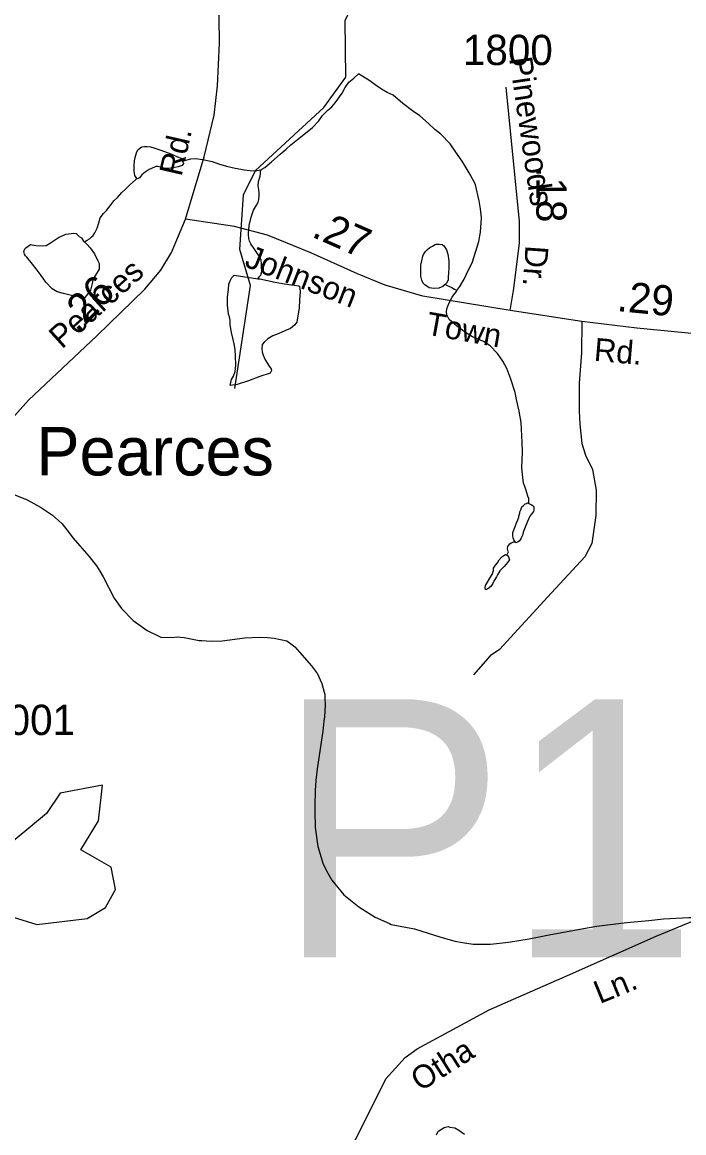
# Model space of a CAD drawing. Extents: x 2126262 to 2293712, y 749403 to 919119.
# Drawn here: x 2205393 to 2208126, y 786388 to 790975 of the extents above; entities that cross this region are included whole.
import ezdxf

# ---------------------------------------------------------------- set-up
doc = ezdxf.new("R2010")
doc.units = 0
for name, color, linetype in [('Exist Civil Demographics Community Label', 7, 'Continuous'), ('Exist Hydrographic Misc Water Feature', 7, 'Continuous'), ('Exist Hydrographic Pond Under 1500 Sq Ft', 7, 'Continuous'), ('Exist Road Non-System Type 51', 7, 'Continuous'), ('Exist Road Non-System Type 51 Label', 7, 'Continuous'), ('Exist Road Secondary Mileage Hundredths English Label', 7, 'Continuous'), ('Exist Road Secondary Structure Pipe Number Label', 7, 'Continuous'), ('Exist Road Secondary Type 51 Attributed', 7, 'Continuous'), ('Exist Road Secondary Type 51 Label', 7, 'Continuous'), ('Exist Road Secondary Type 51 Number Label', 7, 'Continuous')]:
    doc.layers.add(name, color=color, linetype=linetype)

msp = doc.modelspace()

# ---------------------------------------------------------------- linework, layer by layer
at = {"layer": 'Exist Hydrographic Misc Water Feature'}
for p, q in [((2205361.4, 789022.9), (2205413.1, 789002.2)), ((2205773.1, 788597), (2205802.9, 788554.3)), ((2205802.9, 788554.3), (2205851.1, 788504.9)), ((2205802.9, 788554.3), (2205851.1, 788504.9)), ((2205851.1, 788504.9), (2205908.1, 788462.5)), ((2205851.1, 788504.9), (2205908.1, 788462.5)), ((2206507, 788404.6), (2206519.1, 788396)), ((2206507, 788404.6), (2206519.1, 788396)), ((2206608.3, 788289.9), (2206611.2, 788286.1)), ((2206910, 787252.5), (2206917.1, 787249.3))]:
    msp.add_line(p, q, dxfattribs=at)
for points in [[(2206271.3, 789462.5), (2206335.3, 789887.6), (2206292.2, 790036.1), (2206307.2, 790262.1), (2206356.2, 790362.8), (2206638.4, 790622.7), (2206729.2, 790748.7), (2206727.4, 790981.7), (2206801.4, 791140.9), (2206908.2, 791289.6), (2207057.3, 791391.5), (2207206.4, 791618), (2207230.4, 791719.2), (2207202.3, 792057.7), (2207252.3, 792141.9)], [(2206378.9, 790365.6), (2206382.8, 790367.6), (2206394.9, 790375.7), (2206423, 790397.9), (2206458.6, 790430.2), (2206482.4, 790450.3), (2206502.1, 790468.5), (2206530.2, 790490.6), (2206555.8, 790510.8), (2206591.7, 790541), (2206617.6, 790567.2), (2206633.3, 790589.3), (2206655.1, 790611.5), (2206671.1, 790625.5), (2206684.8, 790641.7), (2206714.5, 790681.9), (2206726.6, 790705.9), (2206742.4, 790728), (2206762.1, 790744.1), (2206782.2, 790762.3)], [(2207188.2, 789867.4), (2207200.1, 789883.4), (2207217.9, 789913.6), (2207235.6, 789949.7), (2207251.4, 789981.8), (2207267, 790029.9), (2207278.6, 790070), (2207286.4, 790108), (2207290.1, 790167.9), (2207285.8, 790204), (2207279.7, 790237.9), (2207265.1, 790303.8), (2207261.2, 790313.7), (2207238.9, 790353.5), (2207210.4, 790401.3), (2207184.1, 790439.1), (2207159.9, 790473), (2207121.6, 790512.7), (2207097.6, 790532.5), (2207071.3, 790556.3), (2207035, 790588.1), (2207005.1, 790609.8), (2206964.9, 790639.6), (2206924.7, 790673.3), (2206900.5, 790685.1), (2206876.5, 790699), (2206850.3, 790716.8), (2206828.3, 790732.6), (2206800, 790750.4), (2206782.2, 790762.3)], [(2205865.4, 790330.1), (2205857.4, 790342), (2205855.2, 790360), (2205855.2, 790380), (2205856.8, 790402), (2205858.9, 790416), (2205864.6, 790436), (2205870.5, 790448), (2205876.7, 790454.1), (2205886.5, 790460.2), (2205896.6, 790462.2), (2205908.3, 790462.3), (2205922.6, 790460.5), (2205936.6, 790456.5), (2205964.7, 790446.7), (2206006.7, 790431), (2206034.6, 790419.2), (2206048.9, 790413.3), (2206054.9, 790401.4)], [(2206054.9, 790401.4), (2206058.8, 790391.4), (2206052.8, 790383.3), (2206037, 790377.3), (2206007.1, 790373), (2205995.2, 790370.9), (2205979, 790372.8), (2205953.2, 790378.6), (2205945.2, 790378.6), (2205939, 790376.6), (2205917.1, 790366.4), (2205901.1, 790356.3), (2205887.4, 790344.2), (2205877.3, 790332.1), (2205869.3, 790328.1), (2205865.4, 790330.1)], [(2206054.9, 790401.4), (2206068.8, 790405.4), (2206088.9, 790411.6), (2206107, 790411.7), (2206139, 790408), (2206176.9, 790400.2), (2206202.9, 790390.4), (2206236.8, 790380.6), (2206272.9, 790372.9), (2206311.2, 790365.2), (2206333.1, 790363.3), (2206353, 790361.5), (2206371.1, 790363.6), (2206378.9, 790365.6)], [(2206366.2, 789915.7), (2206374.2, 789925.8), (2206377.8, 789929.8), (2206381.9, 789945.8), (2206381.5, 789965.8), (2206381.5, 789977.8), (2206379.7, 789993.8), (2206369.4, 790013.7), (2206355.3, 790033.6), (2206347.1, 790045.5), (2206341.1, 790053.4), (2206337, 790059.5), (2206331.1, 790071.4), (2206328.8, 790081.4), (2206328.8, 790087.4), (2206326.8, 790093.3), (2206326.8, 790105.3), (2206328.6, 790117.4), (2206330.7, 790135.4), (2206338.3, 790169.4), (2206348.1, 790199.5), (2206360.2, 790219.5), (2206367.8, 790231.6), (2206369.8, 790243.6), (2206371.7, 790259.6), (2206371.7, 790269.6), (2206369.6, 790283.6), (2206367.4, 790299.6), (2206369.4, 790317.6), (2206375.2, 790339.6), (2206378.9, 790365.6)], [(2205649.3, 790068.7), (2205661.4, 790074.8), (2205671, 790080.8), (2205679, 790088.9), (2205685.2, 790094.9), (2205693.2, 790104.9), (2205702.8, 790125), (2205708.6, 790147.1), (2205714.7, 790167.1), (2205728.4, 790185.2), (2205740.3, 790197.3), (2205750.4, 790209.3), (2205772.1, 790239.5), (2205785.9, 790251.6), (2205803.9, 790271.7), (2205819.7, 790285.7), (2205835.7, 790301.9), (2205861.3, 790326.1), (2205865.4, 790330.1)], [(2205649.3, 790068.7), (2205659.3, 790058.8), (2205673.3, 790042.9), (2205691.5, 790019), (2205703.8, 789993.1), (2205709.8, 789979.1), (2205710.2, 789955.1), (2205696, 789931.1), (2205684.4, 789913), (2205682.3, 789900.9), (2205674.5, 789868.9), (2205656.9, 789844.8), (2205644.8, 789828.7), (2205624.9, 789840.6), (2205596.8, 789846.4), (2205563, 789854.1), (2205536.9, 789862), (2205516.6, 789873.8), (2205490.6, 789901.6), (2205470.3, 789929.5), (2205450.2, 789957.3), (2205429.9, 789983.2), (2205411.8, 790005.1), (2205405.9, 790011), (2205401.8, 790017), (2205399.5, 790028.9), (2205403.6, 790039), (2205407.5, 790043), (2205427.4, 790057.1), (2205449.4, 790053.3), (2205475.4, 790051.5), (2205491.4, 790053.6), (2205509.5, 790063.7), (2205543.1, 790085.9), (2205573, 790100.1), (2205605.2, 790104.4), (2205615.1, 790102.4), (2205627.2, 790090.5), (2205637.2, 790084.5), (2205645.4, 790070.7), (2205649.3, 790068.7)], [(2207141.9, 789893.1), (2207130.2, 789883), (2207114.2, 789876.9), (2207096.1, 789874.8), (2207084, 789876.7), (2207074.2, 789878.6), (2207056.2, 789890.5), (2207048, 789898.4), (2207043.9, 789910.4), (2207040, 789926.3), (2207039.5, 789944.3), (2207039.5, 789958.3), (2207039.3, 789972.3), (2207043.4, 789990.3), (2207047.1, 790008.3), (2207051, 790016.4), (2207059, 790028.5), (2207067, 790036.5), (2207076.9, 790044.5), (2207086.9, 790050.7), (2207098.8, 790056.7), (2207102.9, 790058.7), (2207114.8, 790058.9), (2207126.9, 790056.9), (2207134.9, 790051), (2207144.9, 790035), (2207151.1, 790017.1), (2207155.4, 789989.1), (2207155.4, 789961.2), (2207153.6, 789939.2), (2207151.9, 789923.1), (2207151.9, 789909.2), (2207145.8, 789897.1), (2207141.9, 789893.1)], [(2206366.2, 789915.7), (2206374.2, 789915.8), (2206438.1, 789902.2), (2206468.1, 789896.4), (2206494.1, 789892.6), (2206516.1, 789888.7), (2206534.1, 789886.8), (2206538.4, 789884.9), (2206540.5, 789862.9), (2206538.6, 789826.9), (2206536.8, 789794.9), (2206527.3, 789736.9), (2206519.3, 789724.8), (2206501.3, 789710.7), (2206477.7, 789700.5), (2206449.6, 789688.3), (2206427.7, 789680.2), (2206407.8, 789668.1), (2206391.8, 789653.9), (2206383.8, 789643.9), (2206382.2, 789627.9), (2206384.2, 789613.9), (2206388.3, 789600), (2206394.5, 789584), (2206402.5, 789570.1), (2206412.7, 789554.1), (2206420.7, 789544.2), (2206422.5, 789536.2), (2206416.8, 789526.2), (2206374.8, 789511.9), (2206327.2, 789493.6), (2206281.1, 789479.3), (2206251.1, 789475.1), (2206257.1, 789499.1), (2206264.9, 789513.1), (2206272.9, 789533.2), (2206274.7, 789559.2), (2206274.3, 789597.1), (2206272, 789623.1), (2206267.9, 789647.1), (2206257.7, 789693), (2206251.3, 789724.9), (2206251.3, 789744.9), (2206249.1, 789759), (2206245.2, 789768.9), (2206240.9, 789806.9), (2206240.7, 789840.8), (2206244.4, 789870.9), (2206246.4, 789892.9), (2206252.1, 789906.9), (2206258.1, 789921), (2206268.1, 789931), (2206366.2, 789915.7)], [(2207141.9, 789893.1), (2207145.8, 789889.1), (2207158.1, 789883.1), (2207168.1, 789879.2), (2207178.2, 789873.3), (2207188.2, 789867.4)], [(2207486.2, 788987.8), (2207486.2, 788997.8), (2207485.9, 789007.8), (2207481.8, 789017.7), (2207473.6, 789045.6), (2207469.5, 789057.6), (2207463.6, 789071.6), (2207459.3, 789107.5), (2207457, 789135.5), (2207458.7, 789199.5), (2207458.3, 789239.5), (2207453.8, 789321.4), (2207445.3, 789369.3), (2207435.1, 789417.3), (2207428.9, 789445.2), (2207410.7, 789501), (2207394.3, 789544.9), (2207378.1, 789574.8), (2207355.9, 789606.7), (2207325.6, 789638.4), (2207297.7, 789656.2), (2207253.4, 789675.9), (2207223.3, 789693.7), (2207187.2, 789721.4), (2207167.1, 789737.3), (2207156.8, 789747.2), (2207152.9, 789755.2), (2207146.8, 789767.1), (2207144.9, 789779.2), (2207146.6, 789791.2), (2207154.6, 789813.2), (2207168.3, 789839.2), (2207174.3, 789847.2), (2207186.2, 789863.4), (2207188.2, 789867.4)], [(2205413.1, 789002.2), (2205468, 788972.8), (2205518.1, 788938.9), (2205543.1, 788916.9)], [(2205413.1, 789002.2), (2205468, 788972.8), (2205518.1, 788938.9), (2205543.1, 788916.9)], [(2207427.1, 788831.4), (2207423.2, 788837.4), (2207421.2, 788845.3), (2207419.1, 788853.3), (2207418.9, 788861.3), (2207418.9, 788867.3), (2207424.8, 788881.4), (2207432.6, 788903.4), (2207442.7, 788927.4), (2207444.3, 788931.5), (2207444.3, 788935.5), (2207448.4, 788947.5), (2207448.4, 788953.5), (2207452.3, 788961.5), (2207456, 788973.6), (2207464, 788979.6), (2207470.2, 788985.6), (2207476.1, 788987.7), (2207480, 788989.7), (2207486.2, 788987.8)], [(2207486.2, 788987.8), (2207494.1, 788983.8), (2207498, 788981.8), (2207504.2, 788975.9), (2207506, 788971.9), (2207506, 788965.9), (2207506.5, 788959.9), (2207504.4, 788953.9), (2207490.3, 788935.8), (2207480.6, 788913.7), (2207470.8, 788889.7), (2207462.8, 788869.7), (2207460.9, 788859.7), (2207457, 788851.6), (2207453.1, 788841.6), (2207445.1, 788831.5), (2207439.2, 788827.5), (2207431.2, 788825.5), (2207427.1, 788831.4)], [(2205543.1, 788916.9), (2205558, 788903.7), (2205577.3, 788878.2)], [(2205543.1, 788916.9), (2205558, 788903.7), (2205577.3, 788878.2)], [(2205577.3, 788878.2), (2205603.4, 788843.7), (2205667.1, 788770.6), (2205699.1, 788730.2), (2205713.3, 788707.3)], [(2205577.3, 788878.2), (2205603.4, 788843.7), (2205667.1, 788770.6), (2205699.1, 788730.2), (2205713.3, 788707.3)], [(2207394.3, 788774.7), (2207401.7, 788787.3), (2207399.4, 788793.2), (2207397.4, 788801.2), (2207399.4, 788809.2), (2207407.4, 788821.3), (2207413.2, 788825.3), (2207423.2, 788829.4), (2207427.1, 788831.4)], [(2207394.3, 788774.7), (2207397.6, 788773.2), (2207401.7, 788767.2), (2207405.6, 788755.2), (2207397.8, 788743.2), (2207383.8, 788727.1), (2207366.2, 788709), (2207356.1, 788693), (2207352, 788685), (2207342.4, 788668.9), (2207336.3, 788656.8), (2207328.7, 788644.8), (2207316.6, 788634.7), (2207310.6, 788632.7), (2207306.5, 788632.6), (2207304.7, 788638.6), (2207306.3, 788648.6), (2207314.3, 788662.7), (2207324.4, 788678.8), (2207334, 788694.8), (2207340.2, 788710.8), (2207340, 788720.8), (2207347.9, 788732.9), (2207355.9, 788742.9), (2207363.5, 788755), (2207373.6, 788767.1), (2207381.6, 788773.1), (2207389.6, 788777.1), (2207394.3, 788774.7)], [(2205713.3, 788707.3), (2205727, 788685.1), (2205773.1, 788597)], [(2205713.3, 788707.3), (2205727, 788685.1), (2205773.1, 788597)], [(2205908.1, 788462.5), (2205965.1, 788435.9), (2206012.2, 788434.2)], [(2205908.1, 788462.5), (2205965.1, 788435.9), (2206012.2, 788434.2)], [(2206012.2, 788434.2), (2206033.2, 788436.8), (2206047.1, 788435.1)], [(2206012.2, 788434.2), (2206033.2, 788436.8), (2206047.1, 788435.1)], [(2206047.1, 788435.1), (2206061, 788433.6), (2206123.2, 788422), (2206135.1, 788421.2)], [(2206047.1, 788435.1), (2206061, 788433.6), (2206123.2, 788422), (2206135.1, 788421.2)], [(2206135.1, 788421.2), (2206173.2, 788418.3), (2206219.3, 788420.9), (2206312.8, 788432.2), (2206372.1, 788435.5), (2206406.1, 788433.5)], [(2206135.1, 788421.2), (2206173.2, 788418.3), (2206219.3, 788420.9), (2206312.8, 788432.2), (2206372.1, 788435.5), (2206406.1, 788433.5)], [(2206406.1, 788433.5), (2206433.2, 788431.9), (2206485.1, 788419.8), (2206507, 788404.6)], [(2206406.1, 788433.5), (2206433.2, 788431.9), (2206485.1, 788419.8), (2206507, 788404.6)], [(2206519.1, 788396), (2206538.2, 788373.2), (2206588, 788317.5), (2206608.3, 788289.9)], [(2206519.1, 788396), (2206538.2, 788373.2), (2206588, 788317.5), (2206608.3, 788289.9)], [(2206611.2, 788286.1), (2206630.9, 788243.8), (2206639.9, 788208.7)], [(2206611.2, 788286.1), (2206630.9, 788243.8), (2206639.9, 788208.7)], [(2206642.8, 788186.4), (2206643.8, 788153.5), (2206641.1, 788105.9), (2206639.1, 788088.6)], [(2206642.8, 788186.4), (2206643.8, 788153.5), (2206641.1, 788105.9), (2206639.1, 788088.6)], [(2206639.9, 788208.7), (2206642.2, 788199.5), (2206642.8, 788186.4)], [(2206639.9, 788208.7), (2206642.2, 788199.5), (2206642.8, 788186.4)], [(2206639.1, 788088.6), (2206634.2, 788047.2), (2206611.4, 787891.8), (2206608.5, 787867)], [(2206639.1, 788088.6), (2206634.2, 788047.2), (2206611.4, 787891.8), (2206608.5, 787867)], [(2206608.5, 787867), (2206605.9, 787843.6), (2206603.4, 787802.3)], [(2206608.5, 787867), (2206605.9, 787843.6), (2206603.4, 787802.3)], [(2206603.4, 787802.3), (2206602.2, 787783.4), (2206601.8, 787757.6)], [(2206603.4, 787802.3), (2206602.2, 787783.4), (2206601.8, 787757.6)], [(2206601.8, 787757.6), (2206601.1, 787717.1), (2206603, 787649.7), (2206614.1, 787570.6), (2206636, 787497.9), (2206655.7, 787460.8)], [(2206601.8, 787757.6), (2206601.1, 787717.1), (2206603, 787649.7), (2206614.1, 787570.6), (2206636, 787497.9), (2206655.7, 787460.8)], [(2206655.7, 787460.8), (2206671.1, 787431.7), (2206721.1, 787371.8), (2206783.2, 787321.1), (2206850.9, 787278.8), (2206910, 787252.5)], [(2206655.7, 787460.8), (2206671.1, 787431.7), (2206721.1, 787371.8), (2206783.2, 787321.1), (2206850.9, 787278.8), (2206910, 787252.5)], [(2207810.5, 787246.8), (2207890.9, 787256.8), (2207980.9, 787265.9)], [(2207810.5, 787246.8), (2207890.9, 787256.8), (2207980.9, 787265.9)], [(2207980.9, 787265.9), (2208042, 787272.3), (2208146, 787277.5), (2208177.6, 787277.8)], [(2207980.9, 787265.9), (2208042, 787272.3), (2208146, 787277.5), (2208177.6, 787277.8)], [(2206917.1, 787249.3), (2207013.1, 787230.5), (2207122.2, 787196.1), (2207137.8, 787191.6)], [(2206917.1, 787249.3), (2207013.1, 787230.5), (2207122.2, 787196.1), (2207137.8, 787191.6)], [(2207569.4, 787205.6), (2207726.1, 787235.6), (2207767.1, 787241.5), (2207810.5, 787246.8)], [(2207569.4, 787205.6), (2207726.1, 787235.6), (2207767.1, 787241.5), (2207810.5, 787246.8)], [(2207137.8, 787191.6), (2207179.2, 787179.7), (2207212, 787174.4)], [(2207137.8, 787191.6), (2207179.2, 787179.7), (2207212, 787174.4)], [(2207212, 787174.4), (2207255.1, 787167.6), (2207302.2, 787167.5)], [(2207212, 787174.4), (2207255.1, 787167.6), (2207302.2, 787167.5)], [(2207302.2, 787167.5), (2207327, 787167.5), (2207402.1, 787176), (2207486.4, 787189.7), (2207569.4, 787205.6)], [(2207302.2, 787167.5), (2207327, 787167.5), (2207402.1, 787176), (2207486.4, 787189.7), (2207569.4, 787205.6)], [(2207104.3, 786380.1), (2207110.1, 786392.2), (2207114.2, 786396), (2207136.1, 786410.2), (2207152.1, 786414.2), (2207159.7, 786412.3), (2207180, 786408.4), (2207196.2, 786398.6), (2207220, 786382.9)]]:
    msp.add_lwpolyline(points, dxfattribs=at)
at = {"layer": 'Exist Hydrographic Pond Under 1500 Sq Ft'}
msp.add_lwpolyline([(2205269.2, 787304.9), (2205453.3, 787248.6), (2205661.3, 787273.9), (2205736.3, 787318.3), (2205777.3, 787392.9), (2205760.3, 787485.1), (2205634.2, 787556.5), (2205708.2, 787676.4), (2205724.2, 787823.7), (2205549.3, 787791.2), (2205492.3, 787707.1), (2205168.3, 787438.2), (2205269.2, 787304.9)], dxfattribs=at)
at = {"layer": 'Exist Road Non-System Type 51'}
for points in [[(2207704, 789739.6), (2207703, 789609.3), (2207693.2, 789485), (2207693.2, 789370.5), (2207696, 789314.6), (2207705.1, 789235.7), (2207719.1, 789186.8), (2207748.4, 789128.1), (2207763.7, 789042.9), (2207762.3, 788938.2), (2207746.3, 788822.9), (2207717, 788767.1), (2207578.8, 788619), (2207364.6, 788385), (2207325.5, 788358.5), (2207257.1, 788280.3)], [(2206460, 785986.4), (2206565.5, 786106.1), (2206680.7, 786228.3), (2206771.4, 786362.4), (2206895.3, 786611.9), (2206974.9, 786699.9), (2207024.6, 786735.6), (2207321.9, 786896.3), (2207645, 787038.2), (2208012.1, 787200.2), (2208301.7, 787319.7)]]:
    msp.add_lwpolyline(points, dxfattribs=at)
at = {"layer": 'Exist Road Secondary Type 51 Attributed'}
for points in [[(2206067.1, 790161.9), (2206144.5, 790419.1), (2206185, 790590.9), (2206198.9, 790712.4), (2206208, 790889.1), (2206200.3, 791420.6), (2206200.3, 791582.6), (2206201, 791968.8), (2206219.2, 792196.5), (2206245, 792465.3), (2206289.4, 792655.6), (2206311.3, 792723.7), (2206354, 792814.9), (2206388.7, 792870.3), (2206417.5, 792907.8), (2206445.2, 792935.5), (2206531.2, 793026.1), (2206695.2, 793174.5), (2206774.3, 793258.2), (2206838.3, 793342.5), (2206883.9, 793403.7), (2206987.8, 793587.8), (2207084.8, 793785.8)], [(2207408.6, 789784.4), (2207423.7, 789875.6), (2207446.7, 790063.8), (2207446.7, 790152.7), (2207392.5, 790706.8)], [(2205196.7, 789112.5), (2205234.8, 789191), (2205304, 789286.8), (2205418.3, 789414.9), (2205701.2, 789679.3), (2205898.6, 789872.1), (2205965.6, 789951.8), (2206009.4, 790024.5), (2206067.1, 790161.9)], [(2207408.6, 789784.4), (2207048.1, 789844.3), (2206891.8, 789889), (2206777.4, 789936.5), (2206584.8, 790023.1), (2206406.2, 790095.7), (2206269.4, 790132), (2206067.1, 790161.9)], [(2208931.4, 789608.9), (2208824, 789625.1), (2207931.5, 789711.6), (2207704, 789739.6), (2207408.6, 789784.4)]]:
    msp.add_lwpolyline(points, dxfattribs=at)

# ---------------------------------------------------------------- texts
at = {"layer": 'Exist Civil Demographics Community Label'}
msp.add_text('Pearces', height=200, dxfattribs=at).set_placement((2205451.2, 789103.4))
at = {"layer": 'Exist Road Non-System Type 51 Label'}
for s, rotation, p in [('Ln.', 22.2272, (2207778.6, 786919.7)), ('Otha', 32.5089, (2207036.9, 786556.5))]:
    msp.add_text(s, height=95, rotation=rotation, dxfattribs=at).set_placement(p)
at = {"layer": 'Exist Road Secondary Mileage Hundredths English Label'}
for s, rotation, p in [('.18', 270.0401, (2207516.4, 790380.7)), ('.27', 336.2552, (2206583.9, 790091)), ('.26', 45.2167, (2205619.7, 789688.7)), ('.29', 354.4605, (2207846.8, 789782.6))]:
    msp.add_text(s, height=125, rotation=rotation, dxfattribs=at).set_placement(p)
at = {"layer": 'Exist Road Secondary Structure Pipe Number Label'}
msp.add_text('P166', height=1066.27, dxfattribs=at).set_placement((2206439.4, 787113))
at = {"layer": 'Exist Road Secondary Type 51 Label'}
for s, rotation, p in [('Pinewoods', 278.3757, (2207404.1, 790826.1)), ('Rd.', 77.0946, (2206050.3, 790335)), ('Johnson', 338.7745, (2206306.6, 789967.8)), ('Dr.', 265.9806, (2207472.2, 790055.3)), ('Pearces', 42.1026, (2205556.5, 789622.6)), ('Town', 349.8463, (2207056.9, 789686.2)), ('Rd.', 355.0756, (2207752.2, 789577))]:
    msp.add_text(s, height=95, rotation=rotation, dxfattribs=at).set_placement(p)
at = {"layer": 'Exist Road Secondary Type 51 Number Label'}
for s, p in [('1800', (2207212.9, 790798.2)), ('1001', (2205239.2, 788031.4))]:
    msp.add_text(s, height=125, dxfattribs=at).set_placement(p)

doc.saveas('drawing.dxf')
